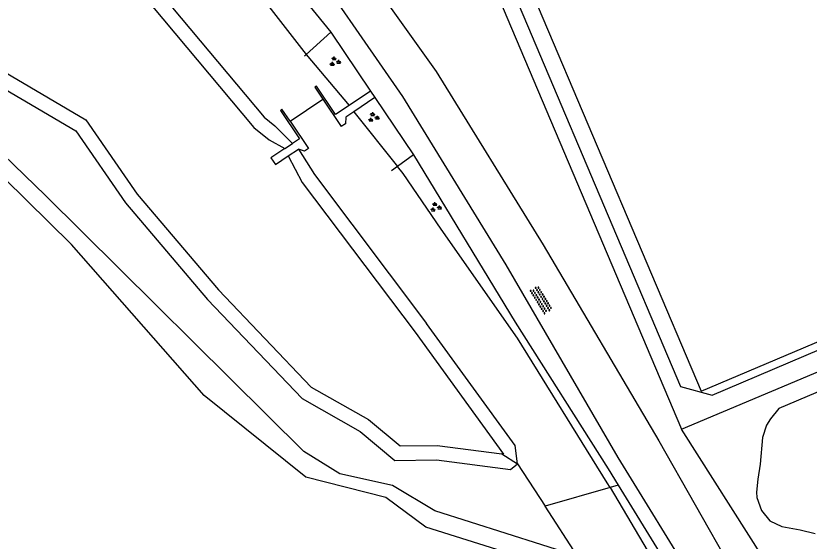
# Model space of a CAD drawing. Extents: x 124000 to 129000, y 395500 to 397503.
# Drawn here: x 128504.4 to 128564.6, y 395999.4 to 396039.3 of the extents above; entities that cross this region are included whole.
import ezdxf

# ---------------------------------------------------------------- set-up
doc = ezdxf.new("R2010")
doc.units = 0
for name, color, linetype in [('gg-afsc-faunaraster', 7, 'Continuous'), ('gg-afsc-hekwerk', 7, 'Continuous'), ('gg-bbg-opslagtank', 7, 'Continuous'), ('gg-knt-onverhard', 7, 'Continuous'), ('gg-knt-verharding', 7, 'Continuous'), ('gg-kntw-bovenkant insteek waterloop', 7, 'Continuous'), ('gg-kntw-waterlijn', 7, 'Continuous'), ('gg-kwrk-lijn stuw', 7, 'Continuous'), ('gg-kwrk-stuw', 7, 'Continuous'), ('gt-symb-groenvak', 7, 'Continuous'), ('gt-symb-overige verharding', 7, 'Continuous'), ('gx-grn-maaiveld', 7, 'Continuous')]:
    doc.layers.add(name, color=color, linetype=linetype)

# ---------------------------------------------------------------- blocks, each defined once
blk = doc.blocks.new('gt0-GRVAK')
at = {"layer": 'gt-symb-groenvak'}
for p, q in [((-0.11, 0.189), (-0.228, 0.24)), ((-0.182, 0.153), (0.088, 0.153)), ((-0.091, 0.211), (-0.156, 0.322)), ((-0.047, 0.214), (-0.047, 0.393)), ((-0.004, 0.211), (0.061, 0.322)), ((0.015, 0.189), (0.133, 0.24)), ((0.262, -0.052), (0.197, 0.059)), ((0.305, -0.049), (0.305, 0.13)), ((0.349, -0.052), (0.414, 0.059)), ((-0.245, -0.228), (-0.363, -0.177)), ((-0.318, -0.264), (-0.047, -0.264)), ((-0.226, -0.206), (-0.291, -0.095)), ((-0.183, -0.203), (-0.183, -0.024)), ((-0.139, -0.206), (-0.074, -0.095)), ((-0.12, -0.228), (-0.002, -0.177)), ((0.243, -0.074), (0.125, -0.023)), ((0.17, -0.11), (0.441, -0.11)), ((0.368, -0.074), (0.486, -0.023))]:
    blk.add_line(p, q, dxfattribs=at)
blk = doc.blocks.new('gt0-OVH')
at = {"layer": 'gt-symb-overige verharding'}
for points in [[(-0.972, 0.298), (-0.967, 0.308), (-0.965, 0.319), (-0.966, 0.33), (-0.971, 0.34), (-0.978, 0.348), (-0.988, 0.353), (-0.999, 0.355), (-1.01, 0.354), (-1.02, 0.349), (-1.028, 0.342), (-1.033, 0.332), (-1.035, 0.321), (-1.034, 0.31), (-1.029, 0.3), (-1.022, 0.292), (-1.012, 0.287), (-1.001, 0.285), (-0.99, 0.286), (-0.98, 0.291)], [(-0.872, 0.106), (-0.867, 0.116), (-0.865, 0.126), (-0.866, 0.137), (-0.871, 0.147), (-0.878, 0.156), (-0.888, 0.161), (-0.899, 0.163), (-0.91, 0.162), (-0.92, 0.157), (-0.928, 0.15), (-0.933, 0.14), (-0.935, 0.129), (-0.934, 0.118), (-0.929, 0.108), (-0.922, 0.1), (-0.912, 0.095), (-0.901, 0.092), (-0.89, 0.094), (-0.88, 0.098)], [(-0.772, 0.298), (-0.767, 0.308), (-0.765, 0.319), (-0.766, 0.33), (-0.771, 0.34), (-0.778, 0.348), (-0.788, 0.353), (-0.799, 0.355), (-0.81, 0.354), (-0.82, 0.349), (-0.828, 0.342), (-0.833, 0.332), (-0.835, 0.321), (-0.834, 0.31), (-0.829, 0.3), (-0.822, 0.292), (-0.812, 0.287), (-0.801, 0.285), (-0.79, 0.286), (-0.78, 0.291)], [(-0.672, 0.106), (-0.667, 0.116), (-0.665, 0.126), (-0.666, 0.137), (-0.671, 0.147), (-0.678, 0.156), (-0.688, 0.161), (-0.699, 0.163), (-0.71, 0.162), (-0.72, 0.157), (-0.728, 0.15), (-0.733, 0.14), (-0.735, 0.129), (-0.734, 0.118), (-0.729, 0.108), (-0.722, 0.1), (-0.712, 0.095), (-0.701, 0.092), (-0.69, 0.094), (-0.68, 0.098)], [(-0.572, 0.298), (-0.567, 0.308), (-0.565, 0.319), (-0.566, 0.33), (-0.571, 0.34), (-0.578, 0.348), (-0.588, 0.353), (-0.599, 0.355), (-0.61, 0.354), (-0.62, 0.349), (-0.628, 0.342), (-0.633, 0.332), (-0.635, 0.321), (-0.634, 0.31), (-0.629, 0.3), (-0.622, 0.292), (-0.612, 0.287), (-0.601, 0.285), (-0.59, 0.286), (-0.58, 0.291)], [(-0.472, 0.106), (-0.467, 0.116), (-0.465, 0.126), (-0.466, 0.137), (-0.471, 0.147), (-0.478, 0.156), (-0.488, 0.161), (-0.499, 0.163), (-0.51, 0.162), (-0.52, 0.157), (-0.528, 0.15), (-0.533, 0.14), (-0.535, 0.129), (-0.534, 0.118), (-0.529, 0.108), (-0.522, 0.1), (-0.512, 0.095), (-0.501, 0.092), (-0.49, 0.094), (-0.48, 0.098)], [(-0.372, 0.298), (-0.367, 0.308), (-0.365, 0.319), (-0.366, 0.33), (-0.371, 0.34), (-0.378, 0.348), (-0.388, 0.353), (-0.399, 0.355), (-0.41, 0.354), (-0.42, 0.349), (-0.428, 0.342), (-0.433, 0.332), (-0.435, 0.321), (-0.434, 0.31), (-0.429, 0.3), (-0.422, 0.292), (-0.412, 0.287), (-0.401, 0.285), (-0.39, 0.286), (-0.38, 0.291)], [(-0.272, 0.106), (-0.267, 0.116), (-0.265, 0.126), (-0.266, 0.137), (-0.271, 0.147), (-0.278, 0.156), (-0.288, 0.161), (-0.299, 0.163), (-0.31, 0.162), (-0.32, 0.157), (-0.328, 0.15), (-0.333, 0.14), (-0.335, 0.129), (-0.334, 0.118), (-0.329, 0.108), (-0.322, 0.1), (-0.312, 0.095), (-0.301, 0.092), (-0.29, 0.094), (-0.28, 0.098)], [(-0.172, 0.298), (-0.167, 0.308), (-0.165, 0.319), (-0.166, 0.33), (-0.171, 0.34), (-0.178, 0.348), (-0.188, 0.353), (-0.199, 0.355), (-0.21, 0.354), (-0.22, 0.349), (-0.228, 0.342), (-0.233, 0.332), (-0.235, 0.321), (-0.234, 0.31), (-0.229, 0.3), (-0.222, 0.292), (-0.212, 0.287), (-0.201, 0.285), (-0.19, 0.286), (-0.18, 0.291)], [(-0.072, 0.106), (-0.067, 0.116), (-0.065, 0.126), (-0.066, 0.137), (-0.071, 0.147), (-0.078, 0.156), (-0.088, 0.161), (-0.099, 0.163), (-0.11, 0.162), (-0.12, 0.157), (-0.128, 0.15), (-0.133, 0.14), (-0.135, 0.129), (-0.134, 0.118), (-0.129, 0.108), (-0.122, 0.1), (-0.112, 0.095), (-0.101, 0.092), (-0.09, 0.094), (-0.08, 0.098)], [(0.028, 0.298), (0.033, 0.308), (0.035, 0.319), (0.034, 0.33), (0.029, 0.34), (0.022, 0.348), (0.012, 0.353), (0.001, 0.355), (-0.01, 0.354), (-0.02, 0.349), (-0.028, 0.342), (-0.033, 0.332), (-0.035, 0.321), (-0.034, 0.31), (-0.029, 0.3), (-0.022, 0.292), (-0.012, 0.287), (-0.001, 0.285), (0.01, 0.286), (0.02, 0.291)], [(0.128, 0.106), (0.133, 0.116), (0.135, 0.126), (0.134, 0.137), (0.129, 0.147), (0.122, 0.156), (0.112, 0.161), (0.101, 0.163), (0.09, 0.162), (0.08, 0.157), (0.072, 0.15), (0.067, 0.14), (0.065, 0.129), (0.066, 0.118), (0.071, 0.108), (0.078, 0.1), (0.088, 0.095), (0.099, 0.092), (0.11, 0.094), (0.12, 0.098)], [(0.228, 0.298), (0.233, 0.308), (0.235, 0.319), (0.234, 0.33), (0.229, 0.34), (0.222, 0.348), (0.212, 0.353), (0.201, 0.355), (0.19, 0.354), (0.18, 0.349), (0.172, 0.342), (0.167, 0.332), (0.165, 0.321), (0.166, 0.31), (0.171, 0.3), (0.178, 0.292), (0.188, 0.287), (0.199, 0.285), (0.21, 0.286), (0.22, 0.291)], [(0.328, 0.106), (0.333, 0.116), (0.335, 0.126), (0.334, 0.137), (0.329, 0.147), (0.322, 0.156), (0.312, 0.161), (0.301, 0.163), (0.29, 0.162), (0.28, 0.157), (0.272, 0.15), (0.267, 0.14), (0.265, 0.129), (0.266, 0.118), (0.271, 0.108), (0.278, 0.1), (0.288, 0.095), (0.299, 0.092), (0.31, 0.094), (0.32, 0.098)], [(0.428, 0.298), (0.433, 0.308), (0.435, 0.319), (0.434, 0.33), (0.429, 0.34), (0.422, 0.348), (0.412, 0.353), (0.401, 0.355), (0.39, 0.354), (0.38, 0.349), (0.372, 0.342), (0.367, 0.332), (0.365, 0.321), (0.366, 0.31), (0.371, 0.3), (0.378, 0.292), (0.388, 0.287), (0.399, 0.285), (0.41, 0.286), (0.42, 0.291)], [(0.528, 0.106), (0.533, 0.116), (0.535, 0.126), (0.534, 0.137), (0.529, 0.147), (0.522, 0.156), (0.512, 0.161), (0.501, 0.163), (0.49, 0.162), (0.48, 0.157), (0.472, 0.15), (0.467, 0.14), (0.465, 0.129), (0.466, 0.118), (0.471, 0.108), (0.478, 0.1), (0.488, 0.095), (0.499, 0.092), (0.51, 0.094), (0.52, 0.098)], [(0.628, 0.298), (0.633, 0.308), (0.635, 0.319), (0.634, 0.33), (0.629, 0.34), (0.622, 0.348), (0.612, 0.353), (0.601, 0.355), (0.59, 0.354), (0.58, 0.349), (0.572, 0.342), (0.567, 0.332), (0.565, 0.321), (0.566, 0.31), (0.571, 0.3), (0.578, 0.292), (0.588, 0.287), (0.599, 0.285), (0.61, 0.286), (0.62, 0.291)], [(0.728, 0.106), (0.733, 0.116), (0.735, 0.126), (0.734, 0.137), (0.729, 0.147), (0.722, 0.156), (0.712, 0.161), (0.701, 0.163), (0.69, 0.162), (0.68, 0.157), (0.672, 0.15), (0.667, 0.14), (0.665, 0.129), (0.666, 0.118), (0.671, 0.108), (0.678, 0.1), (0.688, 0.095), (0.699, 0.092), (0.71, 0.094), (0.72, 0.098)], [(0.828, 0.298), (0.833, 0.308), (0.835, 0.319), (0.834, 0.33), (0.829, 0.34), (0.822, 0.348), (0.812, 0.353), (0.801, 0.355), (0.79, 0.354), (0.78, 0.349), (0.772, 0.342), (0.767, 0.332), (0.765, 0.321), (0.766, 0.31), (0.771, 0.3), (0.778, 0.292), (0.788, 0.287), (0.799, 0.285), (0.81, 0.286), (0.82, 0.291)], [(0.928, 0.106), (0.933, 0.116), (0.935, 0.126), (0.934, 0.137), (0.929, 0.147), (0.922, 0.156), (0.912, 0.161), (0.901, 0.163), (0.89, 0.162), (0.88, 0.157), (0.872, 0.15), (0.867, 0.14), (0.865, 0.129), (0.866, 0.118), (0.871, 0.108), (0.878, 0.1), (0.888, 0.095), (0.899, 0.092), (0.91, 0.094), (0.92, 0.098)], [(1.028, 0.298), (1.033, 0.308), (1.035, 0.319), (1.034, 0.33), (1.029, 0.34), (1.022, 0.348), (1.012, 0.353), (1.001, 0.355), (0.99, 0.354), (0.98, 0.349), (0.972, 0.342), (0.967, 0.332), (0.965, 0.321), (0.966, 0.31), (0.971, 0.3), (0.978, 0.292), (0.988, 0.287), (0.999, 0.285), (1.01, 0.286), (1.02, 0.291)], [(-0.972, -0.142), (-0.967, -0.132), (-0.965, -0.121), (-0.966, -0.11), (-0.971, -0.1), (-0.978, -0.092), (-0.988, -0.087), (-0.999, -0.085), (-1.01, -0.086), (-1.02, -0.091), (-1.028, -0.098), (-1.033, -0.108), (-1.035, -0.119), (-1.034, -0.13), (-1.029, -0.14), (-1.022, -0.148), (-1.012, -0.153), (-1.001, -0.155), (-0.99, -0.154), (-0.98, -0.149)], [(-0.872, -0.334), (-0.867, -0.324), (-0.865, -0.314), (-0.866, -0.303), (-0.871, -0.293), (-0.878, -0.284), (-0.888, -0.279), (-0.899, -0.277), (-0.91, -0.278), (-0.92, -0.283), (-0.928, -0.29), (-0.933, -0.3), (-0.935, -0.311), (-0.934, -0.322), (-0.929, -0.332), (-0.922, -0.34), (-0.912, -0.345), (-0.901, -0.348), (-0.89, -0.346), (-0.88, -0.342)], [(-0.772, -0.142), (-0.767, -0.132), (-0.765, -0.121), (-0.766, -0.11), (-0.771, -0.1), (-0.778, -0.092), (-0.788, -0.087), (-0.799, -0.085), (-0.81, -0.086), (-0.82, -0.091), (-0.828, -0.098), (-0.833, -0.108), (-0.835, -0.119), (-0.834, -0.13), (-0.829, -0.14), (-0.822, -0.148), (-0.812, -0.153), (-0.801, -0.155), (-0.79, -0.154), (-0.78, -0.149)], [(-0.672, -0.334), (-0.667, -0.324), (-0.665, -0.314), (-0.666, -0.303), (-0.671, -0.293), (-0.678, -0.284), (-0.688, -0.279), (-0.699, -0.277), (-0.71, -0.278), (-0.72, -0.283), (-0.728, -0.29), (-0.733, -0.3), (-0.735, -0.311), (-0.734, -0.322), (-0.729, -0.332), (-0.722, -0.34), (-0.712, -0.345), (-0.701, -0.348), (-0.69, -0.346), (-0.68, -0.342)], [(-0.572, -0.142), (-0.567, -0.132), (-0.565, -0.121), (-0.566, -0.11), (-0.571, -0.1), (-0.578, -0.092), (-0.588, -0.087), (-0.599, -0.085), (-0.61, -0.086), (-0.62, -0.091), (-0.628, -0.098), (-0.633, -0.108), (-0.635, -0.119), (-0.634, -0.13), (-0.629, -0.14), (-0.622, -0.148), (-0.612, -0.153), (-0.601, -0.155), (-0.59, -0.154), (-0.58, -0.149)], [(-0.472, -0.334), (-0.467, -0.324), (-0.465, -0.314), (-0.466, -0.303), (-0.471, -0.293), (-0.478, -0.284), (-0.488, -0.279), (-0.499, -0.277), (-0.51, -0.278), (-0.52, -0.283), (-0.528, -0.29), (-0.533, -0.3), (-0.535, -0.311), (-0.534, -0.322), (-0.529, -0.332), (-0.522, -0.34), (-0.512, -0.345), (-0.501, -0.348), (-0.49, -0.346), (-0.48, -0.342)], [(-0.372, -0.142), (-0.367, -0.132), (-0.365, -0.121), (-0.366, -0.11), (-0.371, -0.1), (-0.378, -0.092), (-0.388, -0.087), (-0.399, -0.085), (-0.41, -0.086), (-0.42, -0.091), (-0.428, -0.098), (-0.433, -0.108), (-0.435, -0.119), (-0.434, -0.13), (-0.429, -0.14), (-0.422, -0.148), (-0.412, -0.153), (-0.401, -0.155), (-0.39, -0.154), (-0.38, -0.149)], [(-0.272, -0.334), (-0.267, -0.324), (-0.265, -0.314), (-0.266, -0.303), (-0.271, -0.293), (-0.278, -0.284), (-0.288, -0.279), (-0.299, -0.277), (-0.31, -0.278), (-0.32, -0.283), (-0.328, -0.29), (-0.333, -0.3), (-0.335, -0.311), (-0.334, -0.322), (-0.329, -0.332), (-0.322, -0.34), (-0.312, -0.345), (-0.301, -0.348), (-0.29, -0.346), (-0.28, -0.342)], [(-0.172, -0.142), (-0.167, -0.132), (-0.165, -0.121), (-0.166, -0.11), (-0.171, -0.1), (-0.178, -0.092), (-0.188, -0.087), (-0.199, -0.085), (-0.21, -0.086), (-0.22, -0.091), (-0.228, -0.098), (-0.233, -0.108), (-0.235, -0.119), (-0.234, -0.13), (-0.229, -0.14), (-0.222, -0.148), (-0.212, -0.153), (-0.201, -0.155), (-0.19, -0.154), (-0.18, -0.149)], [(-0.072, -0.334), (-0.067, -0.324), (-0.065, -0.314), (-0.066, -0.303), (-0.071, -0.293), (-0.078, -0.284), (-0.088, -0.279), (-0.099, -0.277), (-0.11, -0.278), (-0.12, -0.283), (-0.128, -0.29), (-0.133, -0.3), (-0.135, -0.311), (-0.134, -0.322), (-0.129, -0.332), (-0.122, -0.34), (-0.112, -0.345), (-0.101, -0.348), (-0.09, -0.346), (-0.08, -0.342)], [(0.028, -0.142), (0.033, -0.132), (0.035, -0.121), (0.034, -0.11), (0.029, -0.1), (0.022, -0.092), (0.012, -0.087), (0.001, -0.085), (-0.01, -0.086), (-0.02, -0.091), (-0.028, -0.098), (-0.033, -0.108), (-0.035, -0.119), (-0.034, -0.13), (-0.029, -0.14), (-0.022, -0.148), (-0.012, -0.153), (-0.001, -0.155), (0.01, -0.154), (0.02, -0.149)], [(0.128, -0.334), (0.133, -0.324), (0.135, -0.314), (0.134, -0.303), (0.129, -0.293), (0.122, -0.284), (0.112, -0.279), (0.101, -0.277), (0.09, -0.278), (0.08, -0.283), (0.072, -0.29), (0.067, -0.3), (0.065, -0.311), (0.066, -0.322), (0.071, -0.332), (0.078, -0.34), (0.088, -0.345), (0.099, -0.348), (0.11, -0.346), (0.12, -0.342)], [(0.228, -0.142), (0.233, -0.132), (0.235, -0.121), (0.234, -0.11), (0.229, -0.1), (0.222, -0.092), (0.212, -0.087), (0.201, -0.085), (0.19, -0.086), (0.18, -0.091), (0.172, -0.098), (0.167, -0.108), (0.165, -0.119), (0.166, -0.13), (0.171, -0.14), (0.178, -0.148), (0.188, -0.153), (0.199, -0.155), (0.21, -0.154), (0.22, -0.149)], [(0.328, -0.334), (0.333, -0.324), (0.335, -0.314), (0.334, -0.303), (0.329, -0.293), (0.322, -0.284), (0.312, -0.279), (0.301, -0.277), (0.29, -0.278), (0.28, -0.283), (0.272, -0.29), (0.267, -0.3), (0.265, -0.311), (0.266, -0.322), (0.271, -0.332), (0.278, -0.34), (0.288, -0.345), (0.299, -0.348), (0.31, -0.346), (0.32, -0.342)], [(0.428, -0.142), (0.433, -0.132), (0.435, -0.121), (0.434, -0.11), (0.429, -0.1), (0.422, -0.092), (0.412, -0.087), (0.401, -0.085), (0.39, -0.086), (0.38, -0.091), (0.372, -0.098), (0.367, -0.108), (0.365, -0.119), (0.366, -0.13), (0.371, -0.14), (0.378, -0.148), (0.388, -0.153), (0.399, -0.155), (0.41, -0.154), (0.42, -0.149)], [(0.528, -0.334), (0.533, -0.324), (0.535, -0.314), (0.534, -0.303), (0.529, -0.293), (0.522, -0.284), (0.512, -0.279), (0.501, -0.277), (0.49, -0.278), (0.48, -0.283), (0.472, -0.29), (0.467, -0.3), (0.465, -0.311), (0.466, -0.322), (0.471, -0.332), (0.478, -0.34), (0.488, -0.345), (0.499, -0.348), (0.51, -0.346), (0.52, -0.342)], [(0.628, -0.142), (0.633, -0.132), (0.635, -0.121), (0.634, -0.11), (0.629, -0.1), (0.622, -0.092), (0.612, -0.087), (0.601, -0.085), (0.59, -0.086), (0.58, -0.091), (0.572, -0.098), (0.567, -0.108), (0.565, -0.119), (0.566, -0.13), (0.571, -0.14), (0.578, -0.148), (0.588, -0.153), (0.599, -0.155), (0.61, -0.154), (0.62, -0.149)], [(0.728, -0.334), (0.733, -0.324), (0.735, -0.314), (0.734, -0.303), (0.729, -0.293), (0.722, -0.284), (0.712, -0.279), (0.701, -0.277), (0.69, -0.278), (0.68, -0.283), (0.672, -0.29), (0.667, -0.3), (0.665, -0.311), (0.666, -0.322), (0.671, -0.332), (0.678, -0.34), (0.688, -0.345), (0.699, -0.348), (0.71, -0.346), (0.72, -0.342)], [(0.828, -0.142), (0.833, -0.132), (0.835, -0.121), (0.834, -0.11), (0.829, -0.1), (0.822, -0.092), (0.812, -0.087), (0.801, -0.085), (0.79, -0.086), (0.78, -0.091), (0.772, -0.098), (0.767, -0.108), (0.765, -0.119), (0.766, -0.13), (0.771, -0.14), (0.778, -0.148), (0.788, -0.153), (0.799, -0.155), (0.81, -0.154), (0.82, -0.149)], [(0.928, -0.334), (0.933, -0.324), (0.935, -0.314), (0.934, -0.303), (0.929, -0.293), (0.922, -0.284), (0.912, -0.279), (0.901, -0.277), (0.89, -0.278), (0.88, -0.283), (0.872, -0.29), (0.867, -0.3), (0.865, -0.311), (0.866, -0.322), (0.871, -0.332), (0.878, -0.34), (0.888, -0.345), (0.899, -0.348), (0.91, -0.346), (0.92, -0.342)], [(1.028, -0.142), (1.033, -0.132), (1.035, -0.121), (1.034, -0.11), (1.029, -0.1), (1.022, -0.092), (1.012, -0.087), (1.001, -0.085), (0.99, -0.086), (0.98, -0.091), (0.972, -0.098), (0.967, -0.108), (0.965, -0.119), (0.966, -0.13), (0.971, -0.14), (0.978, -0.148), (0.988, -0.153), (0.999, -0.155), (1.01, -0.154), (1.02, -0.149)]]:
    blk.add_lwpolyline(points, close=True, dxfattribs=at)

msp = doc.modelspace()

# ---------------------------------------------------------------- linework, layer by layer
at = {"layer": 'gg-afsc-faunaraster'}
msp.add_line((128567.645, 395987.941), (128554.932, 396007.902), dxfattribs=at)
at = {"layer": 'gg-afsc-hekwerk'}
for p, q in [((128536.853, 396050.587), (128554.932, 396007.902)), ((128526.433, 396036.371), (128528.309, 396038.068)), ((128528.309, 396038.068), (128531.317, 396033.583)), ((128528.309, 396038.068), (128531.317, 396033.583)), ((128526.307, 396036.257), (128526.433, 396036.371)), ((128531.317, 396033.583), (128531.651, 396033.085)), ((128531.317, 396033.583), (128531.651, 396033.085)), ((128531.651, 396033.085), (128534.571, 396028.732)), ((128531.651, 396033.085), (128534.571, 396028.732)), ((128534.571, 396028.732), (128533.369, 396027.861)), ((128533.369, 396027.861), (128532.905, 396027.525))]:
    msp.add_line(p, q, dxfattribs=at)
msp.add_lwpolyline([(128554.932, 396007.902), (128612.047, 396031.935), (128610.731, 396035.036)], dxfattribs=at)
at = {"layer": 'gg-bbg-opslagtank'}
msp.add_lwpolyline([(128539.912, 396049.7), (128556.425, 396010.792), (128602.757, 396030.406), (128586.253, 396069.297), (128539.912, 396049.7)], dxfattribs=at)
at = {"layer": 'gg-knt-onverhard'}
for points in [[(128476.811, 396077.376), (128491.637, 396078.697), (128495.515, 396077.52), (128508.319, 396064.576), (128516.712, 396055.422), (128525.559, 396044.984), (128533.744, 396033.169), (128541.589, 396020.39), (128550.101, 396005.771), (128556.05, 395996.09), (128564.287, 395981.752)], [(128529.408, 396044.733), (128536.313, 396035.075), (128544.425, 396021.912), (128553.211, 396007.037), (128558.725, 395997.299), (128567.202, 395983.51)]]:
    msp.add_lwpolyline(points, dxfattribs=at)
at = {"layer": 'gg-knt-verharding'}
msp.add_lwpolyline([(128597.491, 396066.24), (128595.297, 396065.406), (128593.82, 396068.601), (128591.42, 396069.248), (128590.17, 396068.657), (128588.082, 396067.908), (128586.478, 396070.538), (128538.384, 396050.066), (128554.856, 396011.144), (128557.257, 396010.497), (128603.961, 396030.376), (128603.328, 396031.899)], dxfattribs=at)
at = {"layer": 'gg-kntw-bovenkant insteek waterloop'}
for points in [[(128462.259, 396066.587), (128469.062, 396066.873), (128480.783, 396068.123), (128483.75, 396068.279), (128485.022, 396068.269), (128486.989, 396068.128), (128487.946, 396067.986), (128488.894, 396067.783), (128489.676, 396067.561), (128490.585, 396067.232), (128491.457, 396066.829), (128492.28, 396066.355), (128493.153, 396065.721), (128493.869, 396065.093), (128494.553, 396064.406), (128495.21, 396063.674), (128510.451, 396045.182), (128522.46, 396030.822), (128523.613, 396029.88), (128524.812, 396029.22)], [(128518.786, 396049.639), (128522.062, 396045.762), (128528.309, 396038.068)], [(128525.067, 396028.668), (128526.137, 396026.646), (128534.697, 396015.277)], [(128607.927, 396028.783), (128562.333, 396009.491), (128561.685, 396008.709), (128561.38, 396008.206), (128561.096, 396007.279), (128560.908, 396005.248), (128560.722, 396004.106), (128560.631, 396003.117), (128560.664, 396002.716), (128560.997, 396001.74), (128561.633, 396000.958), (128562.564, 396000.512), (128563.948, 396000.265), (128565.086, 396000)]]:
    msp.add_lwpolyline(points, dxfattribs=at)
at = {"layer": 'gg-kntw-waterlijn'}
for p, q in [((128518.038, 396047.188), (128526.433, 396036.371)), ((128526.433, 396036.371), (128529.688, 396032.491)), ((128530.063, 396032.019), (128533.369, 396027.861))]:
    msp.add_line(p, q, dxfattribs=at)
for points in [[(128460.801, 396066.599), (128458.985, 396068.265), (128458.827, 396069.022), (128462.045, 396067.911), (128463.546, 396067.742), (128468.981, 396067.971), (128480.696, 396069.22), (128483.726, 396069.379), (128485.066, 396069.369), (128487.109, 396069.222), (128488.142, 396069.069), (128489.16, 396068.851), (128490.014, 396068.609), (128491.004, 396068.25), (128491.963, 396067.807), (128492.879, 396067.279), (128493.841, 396066.581), (128494.623, 396065.895), (128495.353, 396065.162), (128496.044, 396064.391), (128511.298, 396045.885), (128523.237, 396031.608), (128524.062, 396030.934), (128525.401, 396029.615)], [(128525.838, 396029.185), (128527.069, 396027.238), (128535.581, 396015.931)]]:
    msp.add_lwpolyline(points, dxfattribs=at)
at = {"layer": 'gg-kwrk-lijn stuw'}
msp.add_line((128525.204, 396031.295), (128527.696, 396032.967), dxfattribs=at)
at = {"layer": 'gg-kwrk-stuw'}
for p, q in [((128531.317, 396033.583), (128529.688, 396032.491)), ((128525.204, 396031.295), (128527.696, 396032.967)), ((128527.696, 396032.967), (128529.092, 396030.886)), ((128531.651, 396033.085), (128530.063, 396032.019)), ((128525.204, 396031.295), (128526.6, 396029.214)), ((128524.812, 396029.22), (128525.401, 396029.615)), ((128525.067, 396028.668), (128525.838, 396029.185))]:
    msp.add_line(p, q, dxfattribs=at)
for points in [[(128529.688, 396032.491), (128528.658, 396031.8), (128527.21, 396033.959), (128527.086, 396033.876), (128527.696, 396032.967)], [(128525.204, 396031.295), (128524.594, 396032.204), (128524.47, 396032.121), (128525.918, 396029.962), (128525.401, 396029.615)], [(128530.063, 396032.019), (128529.45, 396031.608), (128529.424, 396031.109), (128529.092, 396030.886)], [(128524.812, 396029.22), (128523.759, 396028.514), (128524.094, 396028.015), (128525.067, 396028.668)], [(128526.6, 396029.214), (128526.31, 396029.02), (128525.838, 396029.185)]]:
    msp.add_lwpolyline(points, dxfattribs=at)
at = {"layer": 'gx-grn-maaiveld'}
for p, q in [((128541.298, 396006.038), (128542.477, 396005.277)), ((128542.477, 396005.277), (128544.572, 396002.059)), ((128549.505, 396003.478), (128544.572, 396002.059)), ((128550.122, 396003.656), (128549.505, 396003.478)), ((128547.044, 395998.261), (128544.572, 396002.059))]:
    msp.add_line(p, q, dxfattribs=at)
for points in [[(128501.158, 396036.418), (128509.7, 396031.402), (128513.59, 396025.768), (128519.763, 396018.489), (128526.812, 396011.107), (128531.173, 396008.646), (128533.563, 396006.64), (128536.39, 396006.678), (128541.298, 396006.038)], [(128500.573, 396035.486), (128508.933, 396030.577), (128512.715, 396025.098), (128518.945, 396017.753), (128526.129, 396010.229), (128530.544, 396007.738), (128533.169, 396005.535), (128536.326, 396005.577), (128541.954, 396004.843), (128542.477, 396005.277)], [(128547.044, 395998.261), (128536.204, 396001.716), (128532.997, 396003.636), (128528.987, 396004.526), (128526.249, 396006.215), (128506.643, 396025.655), (128502.613, 396029.53), (128498.333, 396031.917)], [(128546.28, 395996.56), (128545.842, 395997.333), (128541.794, 395998.505), (128535.509, 396000.46), (128532.492, 396002.713), (128526.411, 396004.265), (128518.692, 396010.468), (128508.616, 396021.93), (128501.784, 396028.64), (128497.711, 396030.926)], [(128534.571, 396028.732), (128542.311, 396016.036), (128549.357, 396004.901), (128550.122, 396003.656)], [(128549.505, 396003.478), (128549.29, 396003.841), (128542.489, 396014.815), (128536.672, 396023.107), (128533.803, 396027.315), (128533.369, 396027.861)], [(128542.477, 396005.277), (128542.298, 396006.67), (128535.581, 396015.931)], [(128534.697, 396015.277), (128541.407, 396006.024), (128541.298, 396006.038)], [(128549.505, 396003.478), (128559.596, 395986.427), (128560.89, 395982.23)], [(128550.122, 396003.656), (128560.06, 395987.49), (128560.89, 395982.23)]]:
    msp.add_lwpolyline(points, dxfattribs=at)

# ---------------------------------------------------------------- block references
at = {"layer": 'gt-symb-groenvak'}
for p in [(128528.602, 396035.817), (128531.531, 396031.583), (128536.256, 396024.764)]:
    msp.add_blockref('gt0-GRVAK', p, dxfattribs=at)
at = {"layer": 'gt-symb-overige verharding', "rotation": 121.59249156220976}
msp.add_blockref('gt0-OVH', (128544.276, 396017.73), dxfattribs=at)

doc.saveas('drawing.dxf')
